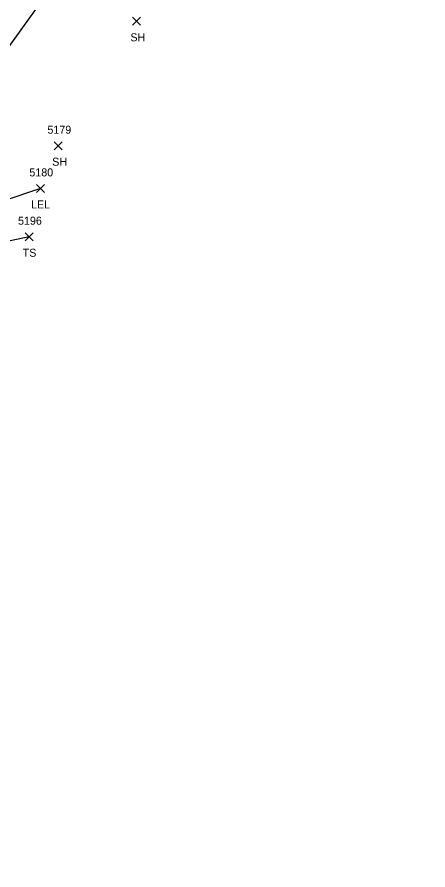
# Model space of a CAD drawing. Extents: x 1678863 to 1683592, y 407783 to 418211.
# Drawn here: x 1679901.7 to 1680004.2, y 411410.7 to 411623.8 of the extents above; entities that cross this region are included whole.
import ezdxf

# ---------------------------------------------------------------- set-up
doc = ezdxf.new("R2010")
doc.units = 0
for name, color, linetype in [('L_A', 7, 'Continuous'), ('L_I', 7, 'Continuous'), ('L_TIC', 7, 'Continuous'), ('LARO', 7, 'Continuous'), ('LAWA', 7, 'Continuous'), ('LELB', 7, 'Continuous')]:
    doc.layers.add(name, color=color, linetype=linetype)

msp = doc.modelspace()

# ---------------------------------------------------------------- linework, layer by layer
at = {"layer": 'L_TIC'}
for points in [[(1679930.47, 411621.7), (1679932.47, 411623.7)], [(1679932.47, 411621.7), (1679930.47, 411623.7)], [(1679910.94, 411590.62), (1679912.94, 411592.62)], [(1679912.94, 411590.62), (1679910.94, 411592.62)], [(1679906.5, 411579.96), (1679908.5, 411581.96)], [(1679908.5, 411579.96), (1679906.5, 411581.96)], [(1679903.65, 411567.89), (1679905.65, 411569.89)], [(1679905.65, 411567.89), (1679903.65, 411569.89)]]:
    msp.add_lwpolyline(points, dxfattribs=at)
at = {"layer": 'LARO'}
msp.add_lwpolyline([(1679907.5, 411580.96), (1679887.83, 411574.32), (1679883.4, 411567.89), (1679867.65, 411547.72), (1679859.7, 411525.87), (1679858.6, 411519.07), (1679856.94, 411496.98)], dxfattribs=at)
at = {"layer": 'LAWA'}
msp.add_lwpolyline([(1680004.25, 411785.46), (1679976.9, 411753.1), (1679958.04, 411720.98), (1679943.68, 411696.76), (1679930.59, 411672.98), (1679924.11, 411664.99), (1679923.08, 411653), (1679912.44, 411634.31), (1679888.21, 411600.65), (1679877.2, 411570.14), (1679863.43, 411549.89), (1679852.51, 411525.04), (1679850.42, 411519.81), (1679839.82, 411505.44), (1679830.06, 411470.34), (1679799.34, 411443.02), (1679785.89, 411428.01), (1679782.74, 411411.85), (1679769.41, 411389.89), (1679761.73, 411378.81), (1679757.56, 411369.7), (1679753.34, 411358.46)], dxfattribs=at)
at = {"layer": 'LELB'}
msp.add_lwpolyline([(1679904.65, 411568.89), (1679888.49, 411565.44), (1679888.37, 411545.52), (1679882.92, 411544.45), (1679869.49, 411533.95), (1679866.95, 411496.86)], dxfattribs=at)

# ---------------------------------------------------------------- texts
at = {"layer": 'L_A'}
for s, p in [('SH', (1679929.95, 411617.7)), ('SH', (1679910.43, 411586.62)), ('LEL', (1679905.14, 411575.96)), ('TS', (1679903.06, 411563.89))]:
    msp.add_text(s, height=2, dxfattribs=at).set_placement(p)
at = {"layer": 'L_I'}
for s, p in [('5179', (1679909.24, 411594.62)), ('5180', (1679904.72, 411583.96)), ('5196', (1679901.9, 411571.89))]:
    msp.add_text(s, height=2, dxfattribs=at).set_placement(p)

doc.saveas('drawing.dxf')
